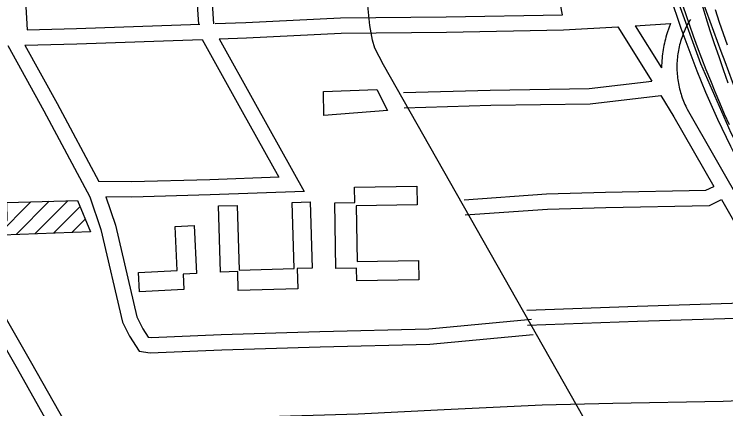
# Model space of a CAD drawing. Extents: x 3297716 to 3335574, y 688621 to 713991.
# Drawn here: x 3328428 to 3329828, y 703462 to 704238 of the extents above; entities that cross this region are included whole.
import ezdxf

# ---------------------------------------------------------------- set-up
doc = ezdxf.new("R2010")
doc.units = 0
for name, color, linetype in [('V-BLDG-OTLN', 7, 'Continuous'), ('V-BRDG-OTLN', 7, 'Continuous'), ('V-ROAD-CNTR', 7, 'Continuous')]:
    doc.layers.add(name, color=color, linetype=linetype)

msp = doc.modelspace()

# ---------------------------------------------------------------- linework, layer by layer
at = {"layer": 'V-BLDG-OTLN'}
for p, q in [((3328394.9, 703803.4), (3328460.8, 703869.3)), ((3328431.6, 703804.8), (3328497.1, 703870.3)), ((3328468.3, 703806.1), (3328533.5, 703871.3)), ((3328505, 703807.5), (3328557.3, 703859.7)), ((3328541.7, 703808.8), (3328567.9, 703834.9))]:
    msp.add_line(p, q, dxfattribs=at)
for points in [[(3328578.4, 703810.1), (3328334.1, 703801.2), (3328162.3, 704100.9), (3328221.5, 704133), (3328381.5, 703832.3), (3328414.2, 703832.3), (3328413.2, 703868), (3328552.2, 703871.8)], [(3329162.4, 704048.9), (3329037.5, 704038.9), (3329036.5, 704086.1), (3329141.2, 704090.4)], [(3329097.5, 703897.9), (3329220.1, 703899.8), (3329220.7, 703863.1), (3329100.8, 703861.2), (3329102.5, 703751.7), (3329223.3, 703753.6), (3329223.9, 703715.8), (3329102.2, 703713.9), (3329101.8, 703738.6), (3329060.8, 703737.9), (3329058.8, 703867.5), (3329097.9, 703868.1)], [(3329010.5, 703869.1), (3329014.2, 703738.8), (3328984.8, 703738), (3328985.9, 703698), (3328868.9, 703694.7), (3328867.9, 703732), (3328833.6, 703731), (3328829.8, 703861.3), (3328867, 703862.3), (3328870.7, 703734.9), (3328978.6, 703738), (3328974.9, 703868)], [(3328781.9, 703822.7), (3328786.5, 703728.1), (3328760.4, 703726.8), (3328761.8, 703696.6), (3328674.2, 703692.3), (3328672.4, 703730.4), (3328748.9, 703734.1), (3328744.7, 703820.9)]]:
    msp.add_lwpolyline(points, close=True, dxfattribs=at)
at = {"layer": 'V-BRDG-OTLN'}
for points in [[(3329735.2, 704279.9), (3329749.3, 704237.9), (3329763.7, 704196.1), (3329771.9, 704174), (3329780.3, 704151.9), (3329788.9, 704129.9), (3329797.7, 704108), (3329806.7, 704086.1), (3329815.8, 704064.4), (3329825.2, 704042.7), (3329834.8, 704021.1)], [(3329772.1, 704126.1), (3329763.9, 704147.1), (3329755.9, 704168.2), (3329748.1, 704189.3), (3329740.6, 704210.6), (3329733.2, 704231.9), (3329726.1, 704253.2)], [(3329780.8, 704258.1), (3329788.8, 704232.2), (3329797, 704206.4), (3329805.5, 704180.6), (3329814.1, 704154.9), (3329822.9, 704129.3), (3329831.9, 704103.7)], [(3329807.2, 704247.5), (3329815.3, 704222.6), (3329822.9, 704200.2), (3329830.7, 704177.9)], [(3330184.3, 703359.1), (3330118.4, 703476.5), (3330028.3, 703636.6), (3329950.9, 703771.9), (3329883.7, 703892.6), (3329874.1, 703909.6), (3329864.8, 703926.6), (3329855.6, 703943.8), (3329846.6, 703961), (3329837.9, 703978.4), (3329829.2, 703995.8), (3329820.8, 704013.3), (3329812.6, 704031), (3329804.6, 704048.7), (3329796.7, 704066.5), (3329789.1, 704084.3), (3329780.5, 704105.2), (3329772.1, 704126.1)]]:
    msp.add_lwpolyline(points, dxfattribs=at)
at = {"layer": 'V-ROAD-CNTR'}
for points in [[(3329724.5, 698933.3), (3330151.9, 698940.6), (3330162.3, 698940.9), (3330179, 698945.4), (3330194.1, 698955), (3330203, 698964.6), (3330210.6, 698978.7), (3330213.4, 698988.7), (3330214.2, 698995.5), (3330214.2, 699003.2), (3330165.4, 700580.2), (3330145.2, 701539.8), (3330118.1, 702398.8), (3330116.7, 702417.2), (3330115.5, 702426.5), (3330108.8, 702450.3), (3330095.2, 702477.6), (3330074.4, 702518), (3329154.9, 704139.1), (3329137.6, 704171.6), (3329132.9, 704187.5), (3329128, 704216.5), (3329124, 704255.3), (3329098.7, 705094.5)], [(3329507.1, 704237.5), (3329499.8, 704275), (3329495.2, 704560.6)], [(3328774.2, 704536.1), (3328775.7, 704439.6), (3328790.3, 704218.7)], [(3328804.2, 704537.4), (3328805.7, 704440.8), (3328820.3, 704219.4)], [(3328435, 704527.3), (3328453.2, 704207.6)], [(3329996.7, 703753.2), (3329925.1, 703843.3), (3329839, 704004.4), (3329778.8, 704140.6), (3329733.9, 704265.6), (3329723.5, 704300.5)], [(3328823.2, 704219.8), (3328883.6, 704222), (3329070.3, 704231), (3329278.2, 704233), (3329507.1, 704237.5)], [(3329758.4, 704228.3), (3329756.5, 704225.1), (3329754.7, 704221.9), (3329752.9, 704218.7), (3329751.3, 704215.5), (3329749.6, 704212.2), (3329748.1, 704208.9), (3329746.6, 704205.6), (3329745.2, 704202.2), (3329743.9, 704198.8), (3329742.6, 704195.4), (3329741.4, 704192), (3329740.3, 704188.5), (3329739.2, 704185), (3329738.2, 704181.5), (3329737.3, 704178), (3329736.4, 704174.5), (3329735.7, 704170.9), (3329734.9, 704167.3), (3329734.3, 704163.8), (3329733.8, 704160.2), (3329733.3, 704156.6), (3329732.8, 704152.9), (3329732.5, 704149.3), (3329732.2, 704145.7), (3329732, 704142), (3329731.9, 704138.4), (3329731.9, 704134.8), (3329731.9, 704131.1), (3329732, 704127.5), (3329732.2, 704123.8), (3329732.4, 704120.2), (3329732.8, 704116.6), (3329733.2, 704113), (3329733.6, 704109.3), (3329734.2, 704105.7), (3329734.8, 704102.2), (3329735.5, 704098.6), (3329736.2, 704095), (3329737.1, 704091.5), (3329738, 704087.9), (3329738.9, 704084.4), (3329740, 704080.9), (3329741.1, 704077.5), (3329742.3, 704074), (3329743.6, 704070.6), (3329744.9, 704067.2), (3329746.3, 704063.9), (3329747.7, 704060.5), (3329749.3, 704057.2), (3329750.9, 704053.9), (3329752.2, 704051.3)], [(3328453.2, 704207.6), (3328550.3, 704210.1), (3328793.2, 704218.8)], [(3328831.3, 704190.1), (3328884.8, 704192), (3329071.2, 704201), (3329278.6, 704203), (3329508.9, 704207.5), (3329616, 704213.8)], [(3329616, 704213.8), (3329682.7, 704106.5)], [(3329650.1, 704215.8), (3329719.4, 704219.9)], [(3329650.1, 704215.8), (3329701.5, 704133)], [(3329719.4, 704219.9), (3329713, 704201.6), (3329711.7, 704197.6), (3329710.4, 704193.5), (3329709.3, 704189.4), (3329708.2, 704185.3), (3329707.2, 704181.2), (3329706.3, 704177), (3329705.5, 704172.9), (3329704.7, 704168.7), (3329704.1, 704164.5), (3329703.5, 704160.3), (3329703, 704156), (3329702.6, 704151.8), (3329702.3, 704147.6), (3329701.5, 704133)], [(3328449.1, 704177.5), (3328551.3, 704180.1), (3328797.7, 704188.9)], [(3328797.7, 704188.9), (3328876.7, 704046.9), (3328948.6, 703917.9), (3328812.6, 703912.7), (3328659.1, 703908.5), (3328594.6, 703909)], [(3328831.3, 704190.1), (3328902.9, 704061.5), (3328998.7, 703889.8), (3328813.6, 703882.8), (3328659.4, 703878.5), (3328608.3, 703878.9)], [(3328113.6, 704169.2), (3328200.7, 704011.1), (3328358.9, 703730.6), (3328459.7, 703556.2), (3328529, 703433.7)], [(3328415.4, 704176.6), (3328486, 704048.2), (3328576.5, 703879.4), (3328598.6, 703814.8), (3328641, 703632.8), (3328654.8, 703604.8), (3328673.6, 703575.4), (3328695.8, 703572.1), (3328836.3, 703578.2), (3329030.2, 703583.9), (3329245.9, 703589.3), (3329448.9, 703608.3)], [(3328449.1, 704177.5), (3328512.4, 704062.5), (3328594.6, 703909)], [(3329194.1, 704084.2), (3329364.8, 704089.2), (3329559.2, 704092.2), (3329682.7, 704106.5)], [(3329195, 704054.2), (3329365.5, 704059.2), (3329561.2, 704062.2), (3329700.2, 704078.3)], [(3329700.2, 704078.3), (3329725.9, 704036.8), (3329804.7, 703899.7)], [(3329752.2, 704051.4), (3329863.9, 703856.8), (3330060, 703516.3), (3330257, 703167), (3330523.7, 702676.9), (3330583.9, 702574.6), (3330621.4, 702514.9)], [(3329313, 703873.4), (3329475.5, 703885), (3329591.4, 703888.3), (3329789.1, 703892.2), (3329804.7, 703899.7)], [(3328608.3, 703878.9), (3328627.5, 703823.1), (3328669.4, 703643), (3328681, 703619.6), (3328691.5, 703603.1), (3328697.4, 703602.2), (3328835.2, 703608.1), (3329029.4, 703613.9), (3329244.1, 703619.2), (3329446.1, 703638.1)], [(3329315.2, 703843.4), (3329477, 703855.1), (3329592.1, 703858.4), (3329796.3, 703862.3), (3329819.7, 703873.6)], [(3329819.7, 703873.6), (3329837.9, 703841.8), (3329931.4, 703679.6)], [(3329436.6, 703656.4), (3329653.4, 703664.2), (3329922.9, 703672.7), (3329931.4, 703679.6)], [(3329437.7, 703626.5), (3329654.4, 703634.2), (3329934, 703643), (3329946.5, 703653.2)], [(3328412.5, 703577.9), (3328433.6, 703541.3), (3328497.1, 703429.3)], [(3328529, 703433.7), (3328574, 703436), (3328816.7, 703443.8), (3329104.5, 703452), (3329273.9, 703460.8), (3329467, 703469.6), (3329605.6, 703473.1), (3329823, 703477.1), (3330012.3, 703485), (3330042.8, 703485.8)]]:
    msp.add_lwpolyline(points, dxfattribs=at)
msp.add_arc((3339300.6, 707681.4), 10112.9, 199.63095, 201.53598, dxfattribs=at)

doc.saveas('drawing.dxf')
